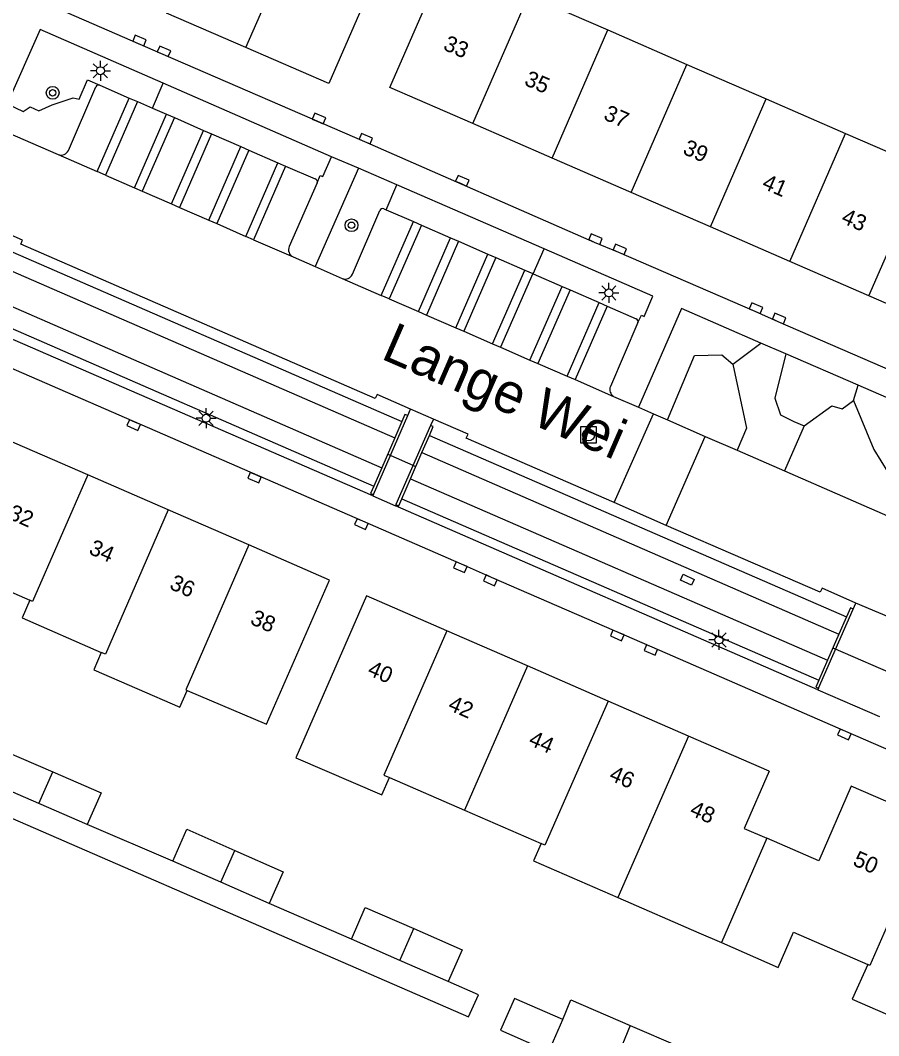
# Model space of a CAD drawing. Extents: x 136000 to 141014, y 402000 to 403500.
# Drawn here: x 138720.7 to 138774.4, y 402842.4 to 402905.9 of the extents above; entities that cross this region are included whole.
import ezdxf

# ---------------------------------------------------------------- set-up
doc = ezdxf.new("R2010")
doc.units = 0
for name, color, linetype in [('gg-afsc-erfafscheiding', 7, 'Continuous'), ('gg-anno-huisnummerreeks BGT', 7, 'Continuous'), ('gg-anno-openbare ruimte label', 7, 'Continuous'), ('gg-bbg-bijgebouw', 7, 'Continuous'), ('gg-bbg-gedigitaliseerde bijgebouw', 7, 'Continuous'), ('gg-bbg-hoofdgebouw', 7, 'Continuous'), ('gg-bbg-luifel en loopbrug', 7, 'Continuous'), ('gg-bbg-tussenscheiding', 7, 'Continuous'), ('gg-knt-verharding', 7, 'Continuous'), ('gg-knt-verharding nz', 7, 'Continuous'), ('gg-kntw-bovenkant insteek waterloop', 7, 'Continuous'), ('gg-kntw-waterlijn', 7, 'Continuous'), ('gg-kwrk-duiker nz buis', 7, 'Continuous'), ('gg-kwrk-kunstwerk', 7, 'Continuous'), ('gt-grn-groengrens', 7, 'Continuous'), ('gt-grn-weggrens', 7, 'Continuous'), ('gt-symb-boom', 7, 'Continuous'), ('gt-symb-kolk', 7, 'Continuous'), ('gt-symb-kolk center center', 7, 'Continuous'), ('gt-symb-lichtmast', 7, 'Continuous'), ('gt-symb-rioolschacht', 7, 'Continuous')]:
    doc.layers.add(name, color=color, linetype=linetype)

# ---------------------------------------------------------------- blocks, each defined once
blk = doc.blocks.new('gt0-KOLK')
at = {"layer": 'gt-symb-kolk'}
blk.add_lwpolyline([(0, 0), (0.375, 0), (0.375, 0.4), (-0.375, 0.4), (-0.375, 0), (0, 0)], dxfattribs=at)
blk = doc.blocks.new('gt0-BOOM')
at = {"layer": 'gt-symb-boom'}
for radius in [0.4, 0.2]:
    blk.add_circle((0, 0), radius, dxfattribs=at)
blk = doc.blocks.new('gt0-LMAST')
at = {"layer": 'gt-symb-lichtmast'}
for p, q in [((-0.182, 0.173), (-0.447, 0.438)), ((-0.005, 0.246), (-0.005, 0.621)), ((0.172, 0.173), (0.437, 0.438)), ((-0.255, -0.004), (-0.63, -0.004)), ((-0.182, -0.181), (-0.447, -0.446)), ((-0.005, -0.254), (-0.005, -0.629)), ((0.437, -0.446), (0.172, -0.181)), ((0.245, -0.004), (0.62, -0.004))]:
    blk.add_line(p, q, dxfattribs=at)
blk.add_circle((-0.005, -0.004), 0.25, dxfattribs=at)
blk = doc.blocks.new('gt0-KOLKCC')
at = {"layer": 'gt-symb-kolk center center'}
blk.add_lwpolyline([(-0.375, 0.2), (0.375, 0.2), (0.375, -0.2), (-0.375, -0.2)], close=True, dxfattribs=at)
blk = doc.blocks.new('gt0-RS')
at = {"layer": 'gt-symb-rioolschacht'}
blk.add_lwpolyline([(-0.5, -0.5), (0.5, -0.5), (0.5, 0.5), (-0.5, 0.5)], close=True, dxfattribs=at)
blk.add_circle((0, 0), 0.375, dxfattribs=at)

msp = doc.modelspace()

# ---------------------------------------------------------------- linework, layer by layer
at = {"layer": 'gg-afsc-erfafscheiding'}
for p, q in [((138730.261, 402853.294), (138724.922, 402855.575)), ((138741.432, 402848.403), (138736.3, 402850.632))]:
    msp.add_line(p, q, dxfattribs=at)
msp.add_lwpolyline([(138683.298, 402872.092), (138710.795, 402860.063), (138748.757, 402843.549), (138749.364, 402844.938), (138747.476, 402845.763)], dxfattribs=at)
at = {"layer": 'gg-bbg-bijgebouw'}
for p, q in [((138721.898, 402856.889), (138718.873, 402858.203)), ((138724.922, 402855.575), (138721.898, 402856.889)), ((138733.281, 402851.963), (138730.261, 402853.294)), ((138736.3, 402850.632), (138733.281, 402851.963)), ((138744.454, 402847.083), (138741.432, 402848.403)), ((138747.476, 402845.763), (138744.454, 402847.083)), ((138753.769, 402841.396), (138754.642, 402843.384))]:
    msp.add_line(p, q, dxfattribs=at)
for points in [[(138718.873, 402858.203), (138719.738, 402860.193), (138722.763, 402858.879)], [(138722.763, 402858.879), (138725.787, 402857.565), (138724.922, 402855.575)], [(138730.261, 402853.294), (138731.136, 402855.28), (138734.156, 402853.949)], [(138734.156, 402853.949), (138737.175, 402852.618), (138736.3, 402850.632)], [(138741.432, 402848.403), (138742.301, 402850.392), (138745.323, 402849.072)], [(138745.323, 402849.072), (138748.345, 402847.752), (138747.476, 402845.763)], [(138754.642, 402843.384), (138751.624, 402844.708), (138750.752, 402842.72), (138753.769, 402841.396)]]:
    msp.add_lwpolyline(points, dxfattribs=at)
at = {"layer": 'gg-bbg-gedigitaliseerde bijgebouw'}
for q in [(138757.508, 402839.788), (138761.963, 402841.683)]:
    msp.add_line((138758.856, 402843.019), q, dxfattribs=at)
at = {"layer": 'gg-bbg-hoofdgebouw'}
for p, q in [((138743.835, 402901.653), (138747.319, 402909.67)), ((138752.499, 402907.414), (138757.45, 402905.257)), ((138734.834, 402904.15), (138729.881, 402906.303)), ((138757.45, 402905.257), (138762.4, 402903.101)), ((138740.011, 402901.899), (138734.834, 402904.15)), ((138762.4, 402903.101), (138767.351, 402900.945)), ((138749.016, 402899.399), (138743.835, 402901.653)), ((138767.351, 402900.945), (138772.302, 402898.788)), ((138753.968, 402897.246), (138749.016, 402899.399)), ((138772.302, 402898.788), (138777.253, 402896.632)), ((138758.92, 402895.092), (138753.968, 402897.246)), ((138763.872, 402892.938), (138758.92, 402895.092)), ((138768.824, 402890.784), (138763.872, 402892.938)), ((138773.775, 402888.63), (138768.824, 402890.784)), ((138778.958, 402886.376), (138773.775, 402888.63)), ((138724.949, 402877.439), (138719.909, 402879.631)), ((138729.99, 402875.248), (138724.949, 402877.439)), ((138735.03, 402873.056), (138729.99, 402875.248)), ((138716.797, 402871.563), (138721.333, 402869.594)), ((138752.434, 402865.489), (138747.4, 402867.681)), ((138757.468, 402863.298), (138752.434, 402865.489)), ((138762.502, 402861.106), (138757.468, 402863.298)), ((138767.536, 402858.915), (138762.502, 402861.106)), ((138743.821, 402858.515), (138748.492, 402856.479)), ((138748.492, 402856.479), (138753.281, 402854.392)), ((138758.086, 402851.012), (138763.145, 402848.807)), ((138763.145, 402848.807), (138764.556, 402848.202))]:
    msp.add_line(p, q, dxfattribs=at)
for points in [[(138738.333, 402912.161), (138743.496, 402909.913), (138740.011, 402901.899)], [(138731.164, 402863.956), (138736.133, 402861.86), (138740.071, 402870.864), (138735.03, 402873.056)], [(138721.333, 402869.594), (138720.853, 402868.504), (138725.798, 402866.335)], [(138747.4, 402867.681), (138742.366, 402869.872), (138737.959, 402859.755), (138743.343, 402857.426), (138743.821, 402858.515)], [(138725.798, 402866.335), (138725.325, 402865.255), (138730.707, 402862.915), (138731.164, 402863.956)], [(138767.536, 402858.915), (138765.978, 402855.329), (138767.39, 402854.715)], [(138777.76, 402855.765), (138772.672, 402857.979), (138770.637, 402853.302), (138767.39, 402854.715)], [(138753.281, 402854.392), (138752.81, 402853.311), (138758.086, 402851.012)], [(138764.556, 402848.202), (138768.104, 402846.644), (138769.061, 402848.838), (138773.696, 402846.828)], [(138773.696, 402846.828), (138772.731, 402844.65), (138777.96, 402842.379)]]:
    msp.add_lwpolyline(points, dxfattribs=at)
at = {"layer": 'gg-bbg-luifel en loopbrug'}
msp.add_lwpolyline([(138754.642, 402843.384), (138755.154, 402844.61), (138758.856, 402843.019)], dxfattribs=at)
at = {"layer": 'gg-bbg-tussenscheiding'}
for p, q in [((138734.834, 402904.15), (138738.333, 402912.161)), ((138749.016, 402899.399), (138752.499, 402907.414)), ((138753.968, 402897.246), (138757.45, 402905.257)), ((138758.92, 402895.092), (138762.4, 402903.101)), ((138763.872, 402892.938), (138767.351, 402900.945)), ((138768.824, 402890.784), (138772.302, 402898.788)), ((138773.775, 402888.63), (138777.253, 402896.632)), ((138752.434, 402865.489), (138748.492, 402856.479)), ((138762.502, 402861.106), (138758.086, 402851.012)), ((138721.898, 402856.889), (138722.763, 402858.879)), ((138767.39, 402854.715), (138764.556, 402848.202)), ((138733.281, 402851.963), (138734.156, 402853.949)), ((138744.454, 402847.083), (138745.323, 402849.072))]:
    msp.add_line(p, q, dxfattribs=at)
for points in [[(138724.949, 402877.439), (138721.505, 402869.519), (138721.333, 402869.594)], [(138729.99, 402875.248), (138726.064, 402866.219), (138725.798, 402866.335)], [(138735.03, 402873.056), (138731.088, 402863.989), (138731.164, 402863.956)], [(138747.4, 402867.681), (138743.46, 402858.673), (138743.821, 402858.515)], [(138757.468, 402863.298), (138753.525, 402854.285), (138753.281, 402854.392)], [(138777.76, 402855.765), (138773.825, 402846.771), (138773.696, 402846.828)]]:
    msp.add_lwpolyline(points, dxfattribs=at)
at = {"layer": 'gg-knt-verharding'}
for p, q in [((138723.742, 402897.725), (138725.465, 402901.691)), ((138725.711, 402901.798), (138727.549, 402900.998)), ((138740.189, 402897.332), (138729.671, 402901.928)), ((138727.549, 402900.998), (138728.055, 402900.778)), ((138728.055, 402900.778), (138728.993, 402900.369)), ((138728.993, 402900.369), (138729.879, 402899.984)), ((138729.879, 402899.984), (138730.366, 402899.772)), ((138730.366, 402899.772), (138732.187, 402898.979)), ((138719.268, 402899.138), (138723.107, 402897.467)), ((138732.187, 402898.979), (138732.695, 402898.758)), ((138732.695, 402898.758), (138734.524, 402897.962)), ((138734.524, 402897.962), (138735.015, 402897.748)), ((138735.015, 402897.748), (138736.843, 402896.953)), ((138736.843, 402896.953), (138737.319, 402896.745)), ((138737.319, 402896.745), (138739.172, 402895.939)), ((138741.877, 402896.622), (138739.176, 402890.457)), ((138744.273, 402895.579), (138741.877, 402896.622)), ((138739.289, 402895.695), (138737.548, 402891.721)), ((138753.475, 402891.57), (138744.273, 402895.579)), ((138743.459, 402894.078), (138743.594, 402894.019)), ((138741.492, 402889.977), (138743.212, 402893.961)), ((138743.594, 402894.019), (138745.31, 402893.271)), ((138745.31, 402893.271), (138745.803, 402893.056)), ((138745.803, 402893.056), (138747.629, 402892.26)), ((138747.629, 402892.26), (138748.128, 402892.042)), ((138748.128, 402892.042), (138749.963, 402891.242)), ((138737.784, 402891.064), (138739.176, 402890.457)), ((138749.963, 402891.242), (138750.461, 402891.025)), ((138750.461, 402891.025), (138752.268, 402890.237)), ((138739.176, 402890.457), (138740.855, 402889.718)), ((138752.268, 402890.237), (138752.763, 402890.021)), ((138752.763, 402890.021), (138752.794, 402890.008)), ((138752.794, 402890.008), (138754.593, 402889.223)), ((138754.593, 402889.223), (138755.094, 402889.005)), ((138755.094, 402889.005), (138756.912, 402888.212)), ((138756.912, 402888.212), (138757.412, 402887.994)), ((138757.412, 402887.994), (138759.236, 402887.199)), ((138742.77, 402876.125), (138716.549, 402887.52)), ((138759.341, 402886.955), (138757.616, 402882.963)), ((138768.588, 402884.997), (138767.028, 402885.678)), ((138773.105, 402883.042), (138768.588, 402884.997)), ((138777.639, 402881.081), (138773.105, 402883.042)), ((138757.819, 402882.346), (138759.373, 402881.661)), ((138744.951, 402881.146), (138745.114, 402881.536)), ((138759.373, 402881.661), (138760.303, 402881.251)), ((138746.552, 402880.921), (138746.372, 402880.532)), ((138757.845, 402875.701), (138760.303, 402881.251)), ((138760.303, 402881.251), (138761.183, 402880.869)), ((138761.183, 402880.869), (138763.538, 402879.845)), ((138761.103, 402874.281), (138763.538, 402879.845)), ((138763.538, 402879.845), (138765.529, 402878.979)), ((138765.529, 402878.979), (138768.497, 402877.687)), ((138768.497, 402877.687), (138774.941, 402874.882)), ((138742.804, 402876.202), (138742.77, 402876.125)), ((138761.103, 402874.281), (138757.845, 402875.701)), ((138744.216, 402875.581), (138744.178, 402875.493)), ((138770.588, 402864.005), (138744.178, 402875.493)), ((138772.785, 402869.041), (138772.959, 402869.415)), ((138770.628, 402864.096), (138770.588, 402864.005))]:
    msp.add_line(p, q, dxfattribs=at)
for points in [[(138702.285, 402915.644), (138703.575, 402915.062), (138719.766, 402908.049), (138729.642, 402903.735), (138742.253, 402898.276), (138756.608, 402891.996), (138758.128, 402891.356), (138766.635, 402887.68), (138768.085, 402887.036), (138783.334, 402880.414)], [(138729.671, 402901.928), (138721.973, 402905.28), (138719.924, 402900.628)], [(138739.289, 402895.695), (138739.486, 402896.163), (138739.654, 402896.084), (138740.189, 402897.332)], [(138810.535, 402844.798), (138806.601, 402846.5), (138793.659, 402852.138), (138772.323, 402861.396), (138760.224, 402866.672), (138750.19, 402871.027), (138748.316, 402871.852), (138742.136, 402874.546), (138719.048, 402884.579), (138713.488, 402886.975), (138705.712, 402890.379), (138695.129, 402894.972), (138693.571, 402895.636)], [(138745.114, 402881.536), (138743.035, 402882.459), (138742.911, 402882.205), (138720.767, 402891.858), (138720.884, 402892.111), (138718.928, 402892.973)], [(138759.341, 402886.955), (138759.552, 402887.432), (138759.718, 402887.346), (138760.259, 402888.613), (138753.475, 402891.57)], [(138767.028, 402885.678), (138762.053, 402887.848), (138759.373, 402881.661)], [(138757.845, 402875.701), (138748.606, 402879.723), (138748.721, 402879.982), (138746.552, 402880.921)], [(138772.959, 402869.415), (138770.848, 402870.36), (138770.725, 402870.112), (138761.103, 402874.281)]]:
    msp.add_lwpolyline(points, dxfattribs=at)
for centre, radius, start, end in [((138725.64, 402901.625), 0.187, 67.60188, 159.41228), ((138723.293, 402897.919), 0.489, 247.61305, 336.61069), ((138739.121, 402895.765), 0.182, 337.51607, 73.72013), ((138743.406, 402893.871), 0.214, 75.60525, 155.0871), ((138738.003, 402891.514), 0.5, 155.51041, 244.00704), ((138741.038, 402890.18), 0.497, 248.37075, 335.88192), ((138759.159, 402887.021), 0.193, 339.88582, 66.6813), ((138758.089, 402882.777), 0.508, 158.48743, 237.93615)]:
    msp.add_arc(centre, radius, start, end, dxfattribs=at)
at = {"layer": 'gg-knt-verharding nz'}
for p, q in [((138725.548, 402896.402), (138727.549, 402900.998)), ((138728.055, 402900.778), (138726.054, 402896.181)), ((138727.878, 402895.386), (138729.879, 402899.984)), ((138730.366, 402899.772), (138728.365, 402895.173)), ((138730.185, 402894.379), (138732.187, 402898.979)), ((138732.695, 402898.758), (138730.693, 402894.158)), ((138732.521, 402893.36), (138734.524, 402897.962)), ((138723.107, 402897.467), (138725.548, 402896.402)), ((138735.015, 402897.748), (138733.012, 402893.146)), ((138741.877, 402896.622), (138740.189, 402897.332)), ((138734.839, 402892.349), (138736.843, 402896.953)), ((138737.319, 402896.745), (138735.315, 402892.141)), ((138726.054, 402896.181), (138725.548, 402896.402)), ((138726.054, 402896.181), (138727.878, 402895.386)), ((138727.878, 402895.386), (138728.365, 402895.173)), ((138728.365, 402895.173), (138730.185, 402894.379)), ((138730.185, 402894.379), (138730.693, 402894.158)), ((138730.693, 402894.158), (138732.521, 402893.36)), ((138732.521, 402893.36), (138733.012, 402893.146)), ((138733.012, 402893.146), (138734.839, 402892.349)), ((138743.298, 402888.656), (138745.31, 402893.271)), ((138745.803, 402893.056), (138743.791, 402888.442)), ((138735.315, 402892.141), (138734.839, 402892.349)), ((138735.315, 402892.141), (138737.784, 402891.064)), ((138745.619, 402887.648), (138747.629, 402892.26)), ((138748.128, 402892.042), (138746.118, 402887.431)), ((138747.954, 402886.633), (138749.963, 402891.242)), ((138750.461, 402891.025), (138748.452, 402886.417)), ((138750.259, 402885.631), (138752.268, 402890.237)), ((138740.855, 402889.718), (138743.298, 402888.656)), ((138752.763, 402890.021), (138750.755, 402885.416)), ((138752.586, 402884.62), (138754.593, 402889.223)), ((138755.094, 402889.005), (138753.087, 402884.402)), ((138743.791, 402888.442), (138743.298, 402888.656)), ((138743.791, 402888.442), (138745.619, 402887.648)), ((138754.907, 402883.612), (138756.912, 402888.212)), ((138757.412, 402887.994), (138755.406, 402883.394)), ((138745.619, 402887.648), (138746.118, 402887.431)), ((138746.118, 402887.431), (138747.954, 402886.633)), ((138747.954, 402886.633), (138748.452, 402886.417)), ((138748.452, 402886.417), (138750.259, 402885.631)), ((138750.259, 402885.631), (138750.755, 402885.416)), ((138750.755, 402885.416), (138752.586, 402884.62)), ((138752.586, 402884.62), (138753.087, 402884.402)), ((138753.087, 402884.402), (138754.907, 402883.612)), ((138754.907, 402883.612), (138755.406, 402883.394)), ((138755.406, 402883.394), (138757.819, 402882.346)), ((138746.552, 402880.921), (138745.114, 402881.536)), ((138776.831, 402867.768), (138772.959, 402869.415))]:
    msp.add_line(p, q, dxfattribs=at)
at = {"layer": 'gg-kntw-bovenkant insteek waterloop'}
for p, q in [((138718.725, 402892.037), (138744.585, 402880.765)), ((138716.966, 402888.003), (138742.832, 402876.729)), ((138746.303, 402879.905), (138772.369, 402868.557)), ((138744.58, 402875.947), (138770.643, 402864.6))]:
    msp.add_line(p, q, dxfattribs=at)
at = {"layer": 'gg-kntw-waterlijn'}
for p, q in [((138718.282, 402891.021), (138744.144, 402879.748)), ((138717.47, 402889.157), (138743.334, 402877.884)), ((138745.837, 402878.834), (138771.902, 402867.486)), ((138745.125, 402877.198), (138771.188, 402865.85))]:
    msp.add_line(p, q, dxfattribs=at)
at = {"layer": 'gg-kwrk-duiker nz buis'}
for p, q in [((138743.698, 402878.74), (138745.458, 402877.963)), ((138771.521, 402866.625), (138775.75, 402864.783))]:
    msp.add_line(p, q, dxfattribs=at)
at = {"layer": 'gg-kwrk-kunstwerk'}
for p, q in [((138742.804, 402876.202), (138744.951, 402881.146)), ((138744.585, 402880.765), (138744.144, 402879.748)), ((138746.372, 402880.532), (138744.216, 402875.581)), ((138744.144, 402879.748), (138743.334, 402877.884)), ((138745.837, 402878.834), (138746.303, 402879.905)), ((138745.125, 402877.198), (138745.837, 402878.834)), ((138743.334, 402877.884), (138742.832, 402876.729)), ((138744.58, 402875.947), (138745.125, 402877.198)), ((138770.628, 402864.096), (138772.785, 402869.041)), ((138772.369, 402868.557), (138771.902, 402867.486)), ((138771.902, 402867.486), (138771.188, 402865.85)), ((138771.188, 402865.85), (138770.643, 402864.6))]:
    msp.add_line(p, q, dxfattribs=at)
for points in [[(138744.951, 402881.146), (138744.78, 402881.213), (138744.585, 402880.765)], [(138746.303, 402879.905), (138746.543, 402880.456), (138746.372, 402880.532)], [(138742.832, 402876.729), (138742.633, 402876.27), (138742.804, 402876.202)], [(138744.216, 402875.581), (138744.388, 402875.505), (138744.58, 402875.947)], [(138772.785, 402869.041), (138772.613, 402869.115), (138772.369, 402868.557)], [(138770.643, 402864.6), (138770.455, 402864.17), (138770.628, 402864.096)]]:
    msp.add_lwpolyline(points, dxfattribs=at)
at = {"layer": 'gt-grn-groengrens'}
for p, q in [((138728.993, 402900.369), (138729.671, 402901.928)), ((138743.594, 402894.019), (138744.273, 402895.579)), ((138752.794, 402890.008), (138753.475, 402891.57)), ((138765.266, 402884.361), (138767.028, 402885.678)), ((138772.805, 402882.081), (138773.105, 402883.042)), ((138769.719, 402880.494), (138768.497, 402877.687))]:
    msp.add_line(p, q, dxfattribs=at)
for points in [[(138719.924, 402900.628), (138720.914, 402900.16), (138721.354, 402900.439), (138721.889, 402900.19), (138722.729, 402900.567), (138724.038, 402901.016), (138724.419, 402900.933), (138724.941, 402902.133), (138725.711, 402901.798)], [(138761.183, 402880.869), (138762.875, 402884.896), (138764.579, 402884.948), (138765.266, 402884.361)], [(138768.588, 402884.997), (138767.894, 402882.224), (138768.256, 402881.185), (138769.081, 402880.782), (138769.719, 402880.494)], [(138765.266, 402884.361), (138766.13, 402880.359), (138765.529, 402878.979)], [(138769.719, 402880.494), (138771.453, 402881.764), (138772.094, 402881.565), (138772.805, 402882.081)], [(138772.805, 402882.081), (138774.07, 402879.015), (138774.965, 402877.61), (138775.943, 402877.185)]]:
    msp.add_lwpolyline(points, dxfattribs=at)
at = {"layer": 'gt-grn-weggrens'}
for p, q in [((138742.77, 402876.125), (138744.178, 402875.493)), ((138770.588, 402864.005), (138774.441, 402862.324))]:
    msp.add_line(p, q, dxfattribs=at)

# ---------------------------------------------------------------- block references
at = {"layer": 'gt-symb-boom'}
for p in [(138722.761, 402901.324), (138741.438, 402893.045)]:
    msp.add_blockref('gt0-BOOM', p, dxfattribs=at)
at = {"layer": 'gt-symb-kolk'}
for p, rotation in [((138728.11, 402904.413), -23.420054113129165), ((138729.642, 402903.735), -23.420054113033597), ((138739.331, 402899.536), -23.420054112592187), ((138742.253, 402898.276), -23.420054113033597), ((138748.283, 402895.648), -23.420054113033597), ((138756.608, 402891.996), -23.420054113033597), ((138758.128, 402891.356), -23.420054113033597), ((138766.635, 402887.68), -23.420054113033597), ((138768.085, 402887.036), -23.420054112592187), ((138727.904, 402880.733), 156.52588999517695), ((138735.452, 402877.447), 156.47505001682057), ((138742.136, 402874.546), 156.53650634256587), ((138748.316, 402871.852), 156.44963303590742), ((138750.19, 402871.027), 156.22923363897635), ((138758.123, 402867.582), 156.5291042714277), ((138760.224, 402866.672), 156.57254122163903), ((138772.323, 402861.396), 156.43901083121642)]:
    msp.add_blockref('gt0-KOLK', p, dxfattribs=dict(at, rotation=rotation))
at = {"layer": 'gt-symb-kolk center center', "rotation": -25.067109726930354}
msp.add_blockref('gt0-KOLKCC', (138762.42, 402870.881), dxfattribs=at)
at = {"layer": 'gt-symb-lichtmast'}
for p in [(138725.747, 402902.709), (138757.529, 402888.816), (138732.351, 402880.979), (138764.408, 402867.121)]:
    msp.add_blockref('gt0-LMAST', p, dxfattribs=at)
at = {"layer": 'gt-symb-rioolschacht'}
msp.add_blockref('gt0-RS', (138756.254, 402879.935), dxfattribs=at)

# ---------------------------------------------------------------- texts
at = {"layer": 'gg-anno-huisnummerreeks BGT'}
for s, p in [('33', (138747.109, 402904.045)), ('35', (138752.175, 402901.842)), ('37', (138757.127, 402899.688)), ('39', (138762.079, 402897.534)), ('41', (138767.031, 402895.38)), ('43', (138771.983, 402893.226)), ('32', (138719.922, 402874.718)), ('34', (138724.963, 402872.526)), ('36', (138730.003, 402870.335)), ('38', (138735.043, 402868.143)), ('40', (138742.374, 402864.961)), ('42', (138747.407, 402862.77)), ('44', (138752.442, 402860.578)), ('46', (138757.475, 402858.387)), ('48', (138762.51, 402856.195)), ('50', (138772.707, 402853.056))]:
    msp.add_text(s, height=1, rotation=336.5, dxfattribs=at).set_placement(p)
at = {"layer": 'gg-anno-openbare ruimte label'}
msp.add_text('Lange Wei', height=2.5, rotation=336.5, dxfattribs=at).set_placement((138743.201, 402884.734))

doc.saveas('drawing.dxf')
